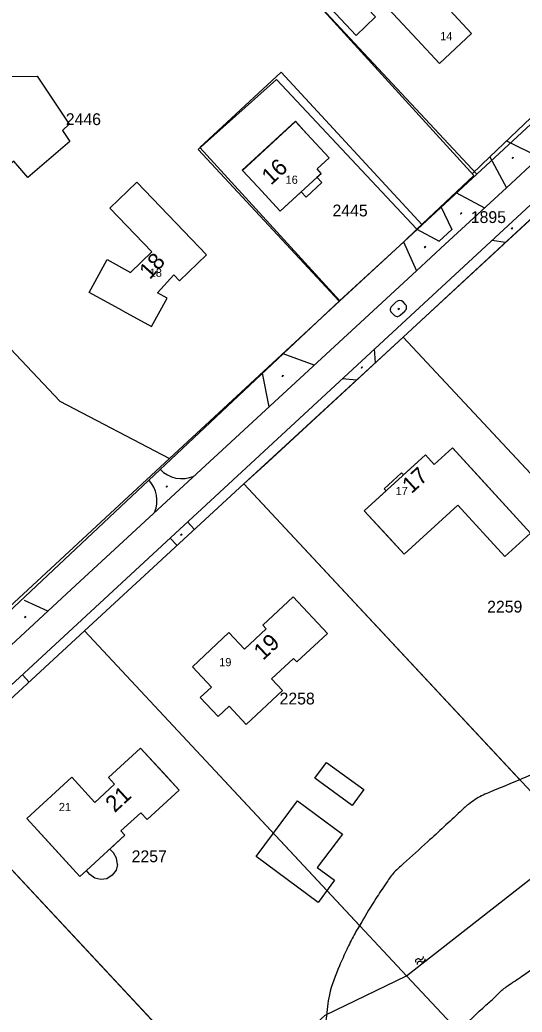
# Model space of a CAD drawing. Extents: x 148816 to 151297, y 399515 to 402500.
# Drawn here: x 149753 to 149829.5, y 401337.1 to 401488.2 of the extents above; entities that cross this region are included whole.
import ezdxf

# ---------------------------------------------------------------- set-up
doc = ezdxf.new("R2010")
doc.units = 0
for name, color, linetype in [('B01 Hoofdgebouw  [D] Norm', 7, 'Continuous'), ('B01 Hoofdgebouw  [T] Norm', 7, 'Continuous'), ('B01 hoofgebouw', 7, 'Continuous'), ('B02 Bijgebouw  [D] Norm', 7, 'Continuous'), ('G01 perceelsgrens', 7, 'Continuous'), ('S02 Open verharding  Norm', 7, 'Continuous'), ('S05 Water  Norm', 7, 'Continuous'), ('T03 Hek raster  [D] Gem', 7, 'Continuous'), ('T03 Hek raster  [D] Norm', 7, 'Continuous'), ('T04 Haag heg  [D] Norm', 7, 'Continuous'), ('T09 Insteek water  [T] Norm', 7, 'Continuous'), ('V00 Kant verharding algemeen  [D] Norm', 7, 'Continuous'), ('V00 Kant verharding algemeen  [T] Norm', 7, 'Continuous'), ('Z01 perceelnummer', 7, 'Continuous'), ('Z02 huisnummer', 7, 'Continuous'), ('Z02 Huisnummer  [Tekst] Norm', 7, 'Continuous')]:
    doc.layers.add(name, color=color, linetype=linetype)

msp = doc.modelspace()

# ---------------------------------------------------------------- linework, layer by layer
at = {"layer": 'B01 Hoofdgebouw  [D] Norm'}
for p, q in [((149809.05, 401489.89), (149813.46, 401485.17)), ((149794.96, 401472.68), (149786.88, 401465.23)), ((149794.96, 401472.68), (149796.67, 401470.82)), ((149786.88, 401465.23), (149789.21, 401462.71))]:
    msp.add_line(p, q, dxfattribs=at)
at = {"layer": 'B01 Hoofdgebouw  [T] Norm'}
for p, q in [((149821.76, 401486.07), (149818.38, 401489.69)), ((149816.87, 401481.51), (149821.76, 401486.07)), ((149813.46, 401485.17), (149816.87, 401481.51)), ((149800.06, 401467.15), (149796.67, 401470.82)), ((149798.22, 401465.45), (149800.06, 401467.15)), ((149798.84, 401464.78), (149798.22, 401465.45)), ((149792.6, 401459.03), (149798.84, 401464.78)), ((149789.21, 401462.71), (149792.6, 401459.03)), ((149781.39, 401452.38), (149777.92, 401455.98)), ((149777.29, 401448.42), (149781.39, 401452.38)), ((149773.91, 401446.6), (149776.39, 401449.35)), ((149776.39, 401449.35), (149777.29, 401448.42)), ((149773.02, 401441.45), (149775.4, 401445.79)), ((149775.4, 401445.79), (149773.91, 401446.6)), ((149768.64, 401443.85), (149773.02, 401441.45)), ((149816.07, 401420.44), (149818.86, 401422.99)), ((149818.86, 401422.99), (149830.73, 401410.02)), ((149814.72, 401421.92), (149811.4, 401418.89)), ((149814.72, 401421.92), (149816.07, 401420.44)), ((149808.43, 401416.77), (149811.1, 401419.21)), ((149811.4, 401418.89), (149811.1, 401419.21)), ((149808.73, 401416.44), (149808.43, 401416.77)), ((149808.73, 401416.44), (149805.42, 401413.42)), ((149819.68, 401414.28), (149811.49, 401406.79)), ((149819.68, 401414.28), (149826.84, 401406.46)), ((149811.49, 401406.79), (149805.42, 401413.42)), ((149830.73, 401410.02), (149826.84, 401406.46)), ((149789.97, 401395.99), (149794.61, 401400.31)), ((149794.61, 401400.31), (149799.82, 401394.75)), ((149790.48, 401395.45), (149787.16, 401392.35)), ((149789.97, 401395.99), (149790.48, 401395.45)), ((149779.23, 401389.68), (149784.81, 401394.88)), ((149787.16, 401392.35), (149784.81, 401394.88)), ((149799.82, 401394.75), (149795.17, 401390.4)), ((149794.66, 401390.95), (149791.3, 401387.84)), ((149795.17, 401390.4), (149794.66, 401390.95)), ((149779.23, 401389.68), (149782.13, 401386.58)), ((149791.3, 401387.84), (149792.96, 401386.05)), ((149782.13, 401386.58), (149780.44, 401385.01)), ((149780.44, 401385.01), (149783.17, 401382.08)), ((149792.96, 401386.05), (149787.41, 401380.9)), ((149784.86, 401383.65), (149783.17, 401382.08)), ((149787.41, 401380.9), (149784.86, 401383.65)), ((149771.35, 401377.29), (149766.47, 401372.81)), ((149777.24, 401370.89), (149771.35, 401377.29)), ((149760.87, 401372.86), (149754.01, 401366.58)), ((149764.39, 401369.03), (149760.87, 401372.86)), ((149766.47, 401372.81), (149767.4, 401371.79)), ((149767.4, 401371.79), (149764.39, 401369.03)), ((149777.24, 401370.89), (149772.33, 401366.41)), ((149771.39, 401367.44), (149768.36, 401364.68)), ((149772.33, 401366.41), (149771.39, 401367.44)), ((149762.12, 401357.74), (149754.01, 401366.58)), ((149766.65, 401361.91), (149768.97, 401364.01)), ((149768.36, 401364.68), (149768.97, 401364.01)), ((149767.21, 401361.33), (149766.65, 401361.91)), ((149767.7, 401360.53), (149767.21, 401361.33)), ((149767.82, 401359.59), (149767.61, 401358.69)), ((149767.82, 401359.59), (149767.7, 401360.53)), ((149763.09, 401358.64), (149762.12, 401357.74)), ((149763.64, 401358.06), (149763.09, 401358.64)), ((149764.4, 401357.5), (149763.64, 401358.06)), ((149767.02, 401357.92), (149766.21, 401357.41)), ((149767.61, 401358.69), (149767.02, 401357.92)), ((149765.3, 401357.29), (149764.4, 401357.5)), ((149766.21, 401357.41), (149765.3, 401357.29))]:
    msp.add_line(p, q, dxfattribs=at)
at = {"layer": 'B01 hoofgebouw'}
for points in [[(149813.46, 401485.17), (149809.05, 401489.89), (149815.73, 401496.12), (149812.11, 401500)], [(149813.46, 401485.17), (149816.87, 401481.51), (149821.76, 401486.07), (149818.38, 401489.69), (149820.17, 401491.35), (149817.77, 401493.93), (149820.57, 401496.54), (149817.35, 401500)], [(149794.92, 401472.72), (149786.84, 401465.28)], [(149796.67, 401470.82), (149794.92, 401472.72)], [(149798.2, 401464.19), (149798.84, 401464.78), (149798.22, 401465.45), (149800.06, 401467.15), (149796.67, 401470.82)], [(149786.84, 401465.28), (149789.21, 401462.71)], [(149768.64, 401443.85), (149763.52, 401446.67), (149766.27, 401451.67), (149769.83, 401449.7), (149773.04, 401452.84), (149766.67, 401459.48), (149770.78, 401463.42), (149777.92, 401455.98)], [(149795.81, 401461.99), (149796.56, 401461.18), (149798.95, 401463.38), (149798.2, 401464.19)], [(149789.21, 401462.71), (149792.6, 401459.03), (149795.81, 401461.99)], [(149768.64, 401443.85), (149773.02, 401441.45), (149775.4, 401445.79), (149773.91, 401446.6), (149776.39, 401449.35), (149777.29, 401448.42), (149781.39, 401452.38), (149777.92, 401455.98)], [(149808.79, 401409.73), (149805.42, 401413.42), (149814.72, 401421.92), (149816.07, 401420.44), (149818.86, 401422.99), (149822.23, 401419.3)], [(149822.23, 401419.3), (149830.73, 401410.02), (149826.84, 401406.46), (149819.68, 401414.28), (149811.49, 401406.79)], [(149811.49, 401406.79), (149808.79, 401409.73)], [(149799.82, 401394.75), (149794.61, 401400.31), (149789.97, 401395.99), (149790.48, 401395.45), (149787.16, 401392.35), (149784.81, 401394.88), (149779.23, 401389.68), (149782.13, 401386.58), (149780.44, 401385.01), (149783.17, 401382.08)], [(149783.17, 401382.08), (149784.86, 401383.65), (149787.41, 401380.9), (149792.96, 401386.05), (149791.3, 401387.84), (149794.66, 401390.95), (149795.17, 401390.4), (149799.82, 401394.75)], [(149774.74, 401373.61), (149771.35, 401377.29), (149766.47, 401372.81), (149767.4, 401371.79), (149764.39, 401369.03), (149760.87, 401372.86), (149754.01, 401366.58), (149757.39, 401362.9)], [(149797.88, 401372.69), (149799.64, 401375.12), (149805.34, 401370.99), (149803.57, 401368.57), (149797.88, 401372.69)], [(149757.39, 401362.9), (149762.12, 401357.74), (149763.09, 401358.64), (149768.97, 401364.01), (149768.36, 401364.68), (149771.39, 401367.44), (149772.33, 401366.41), (149777.24, 401370.89), (149774.74, 401373.61)], [(149798.39, 401353.79), (149788.94, 401360.77), (149795.27, 401369.27), (149802.1, 401364.19), (149798.23, 401359.13), (149800.89, 401357.17), (149798.39, 401353.79)]]:
    msp.add_lwpolyline(points, dxfattribs=at)
at = {"layer": 'B02 Bijgebouw  [D] Norm'}
msp.add_lwpolyline([(149802.38, 401493.58), (149807.14, 401488.59), (149804.2, 401485.79), (149799.44, 401490.78)], close=True, dxfattribs=at)
msp.add_lwpolyline([(149738.71, 401471.97), (149748.55, 401479.52), (149755.6, 401479.56), (149760.47, 401472.27), (149759.48, 401471.31), (149760.59, 401469.61), (149754.16, 401464.16), (149752.03, 401466.65), (149746.34, 401461.99), (149738.66, 401472)], dxfattribs=at)
at = {"layer": 'G01 perceelsgrens'}
for points in [[(149789.62, 401500), (149822.57, 401464.65)], [(149792.04, 401479.52), (149792.77, 401480.2), (149814.22, 401456.93)], [(149822.57, 401464.65), (149839.69, 401480.48)], [(149801.71, 401445.36), (149780.35, 401468.74), (149792.04, 401479.52)], [(149716.25, 401475.44), (149759.03, 401430.08), (149775.75, 401421.35)], [(149814.22, 401456.93), (149822.57, 401464.65)], [(149811.33, 401439.83), (149814.02, 401442.31), (149833.34, 401460.13)], [(149801.71, 401445.36), (149813.49, 401456.25), (149814.22, 401456.93)], [(149775.75, 401421.35), (149801.71, 401445.36)], [(149787.09, 401417.51), (149811.33, 401439.83)], [(149811.33, 401439.83), (149858.91, 401388.96), (149866.85, 401380.49)], [(149747.17, 401394.92), (149775.75, 401421.35)], [(149762.83, 401395.15), (149787.09, 401417.51)], [(149787.09, 401417.51), (149837.93, 401363.03)], [(149738.58, 401372.79), (149762.83, 401395.15)], [(149762.83, 401395.15), (149811.87, 401342.61)], [(149738.58, 401372.79), (149784.84, 401323.3)], [(149811.87, 401342.61), (149837.93, 401363.03)], [(149798.19, 401335.47), (149799.47, 401336.63), (149811.87, 401342.61)], [(149811.87, 401342.61), (149820.29, 401333.62), (149847.83, 401304.07)]]:
    msp.add_lwpolyline(points, dxfattribs=at)
at = {"layer": 'S02 Open verharding  Norm'}
for p, q in [((149828.11, 401467.23), (149827.94, 401467.08)), ((149827.95, 401467.09), (149827.99, 401467.04)), ((149828.15, 401467.18), (149827.98, 401467.03)), ((149827.99, 401467.12), (149827.98, 401467.13)), ((149828.06, 401467.11), (149828.02, 401467.15)), ((149828.04, 401467.06), (149828.03, 401467.07)), ((149828.06, 401467.19), (149828.05, 401467.2)), ((149828.1, 401467.22), (149828.14, 401467.17)), ((149828.11, 401467.13), (149828.1, 401467.14)), ((149820.22, 401458.78), (149820.05, 401458.62)), ((149820.06, 401458.63), (149820.1, 401458.59)), ((149820.26, 401458.73), (149820.09, 401458.58)), ((149820.1, 401458.67), (149820.09, 401458.68)), ((149820.18, 401458.65), (149820.14, 401458.7)), ((149820.15, 401458.61), (149820.14, 401458.62)), ((149820.18, 401458.73), (149820.17, 401458.74)), ((149820.21, 401458.77), (149820.25, 401458.72)), ((149820.23, 401458.68), (149820.22, 401458.69)), ((149827.98, 401456.51), (149827.8, 401456.36)), ((149827.81, 401456.37), (149827.85, 401456.32)), ((149828.01, 401456.47), (149827.84, 401456.31)), ((149827.85, 401456.4), (149827.84, 401456.41)), ((149827.93, 401456.39), (149827.89, 401456.44)), ((149827.9, 401456.35), (149827.89, 401456.36)), ((149827.93, 401456.47), (149827.92, 401456.48)), ((149827.96, 401456.5), (149828, 401456.46)), ((149827.98, 401456.41), (149827.97, 401456.42)), ((149814.74, 401453.66), (149814.56, 401453.51)), ((149814.58, 401453.52), (149814.62, 401453.47)), ((149814.78, 401453.61), (149814.6, 401453.46)), ((149814.61, 401453.55), (149814.6, 401453.56)), ((149814.69, 401453.54), (149814.65, 401453.58)), ((149814.66, 401453.49), (149814.65, 401453.51)), ((149814.69, 401453.62), (149814.68, 401453.63)), ((149814.73, 401453.65), (149814.77, 401453.6)), ((149814.74, 401453.56), (149814.73, 401453.57)), ((149810.55, 401444.12), (149810.72, 401444.28)), ((149810.6, 401444.09), (149810.56, 401444.13)), ((149810.59, 401444.08), (149810.76, 401444.23)), ((149810.59, 401444.18), (149810.6, 401444.17)), ((149810.64, 401444.2), (149810.68, 401444.16)), ((149810.64, 401444.12), (149810.65, 401444.11)), ((149810.66, 401444.25), (149810.67, 401444.23)), ((149810.75, 401444.22), (149810.71, 401444.27)), ((149810.71, 401444.19), (149810.72, 401444.18)), ((149804.95, 401435.18), (149805.11, 401435.34)), ((149805, 401435.15), (149804.96, 401435.19)), ((149804.98, 401435.23), (149804.99, 401435.22)), ((149804.99, 401435.14), (149805.16, 401435.29)), ((149805.03, 401435.26), (149805.07, 401435.21)), ((149805.03, 401435.18), (149805.04, 401435.17)), ((149805.06, 401435.3), (149805.07, 401435.29)), ((149805.14, 401435.28), (149805.1, 401435.33)), ((149805.11, 401435.25), (149805.12, 401435.24)), ((149792.91, 401433.88), (149793.08, 401434.04)), ((149792.96, 401433.85), (149792.92, 401433.89)), ((149792.95, 401433.84), (149793.12, 401433.99)), ((149792.95, 401433.94), (149792.96, 401433.93)), ((149793, 401433.96), (149793.04, 401433.92)), ((149793, 401433.88), (149793.01, 401433.87)), ((149793.02, 401434.01), (149793.03, 401433.99)), ((149793.11, 401433.98), (149793.07, 401434.03)), ((149793.07, 401433.95), (149793.08, 401433.94)), ((149775.41, 401417.19), (149775.25, 401417.03)), ((149775.26, 401417.04), (149775.3, 401417)), ((149775.29, 401417.08), (149775.28, 401417.09)), ((149775.45, 401417.15), (149775.29, 401416.99)), ((149775.37, 401417.07), (149775.33, 401417.11)), ((149775.35, 401417.02), (149775.34, 401417.03)), ((149775.37, 401417.15), (149775.36, 401417.16)), ((149775.4, 401417.18), (149775.44, 401417.14)), ((149775.42, 401417.09), (149775.41, 401417.1)), ((149777.62, 401409.85), (149777.45, 401409.69)), ((149777.46, 401409.7), (149777.5, 401409.66)), ((149777.66, 401409.81), (149777.49, 401409.65)), ((149777.5, 401409.74), (149777.49, 401409.75)), ((149777.57, 401409.73), (149777.53, 401409.77)), ((149777.55, 401409.68), (149777.54, 401409.69)), ((149777.57, 401409.81), (149777.56, 401409.82)), ((149777.6, 401409.84), (149777.65, 401409.8)), ((149777.62, 401409.75), (149777.61, 401409.76)), ((149753.85, 401397.31), (149753.67, 401397.17)), ((149753.68, 401397.18), (149753.72, 401397.13)), ((149753.89, 401397.27), (149753.71, 401397.12)), ((149753.72, 401397.21), (149753.71, 401397.22)), ((149753.8, 401397.19), (149753.76, 401397.24)), ((149753.77, 401397.15), (149753.76, 401397.16)), ((149753.8, 401397.27), (149753.79, 401397.28)), ((149753.84, 401397.31), (149753.87, 401397.26)), ((149753.85, 401397.22), (149753.84, 401397.23))]:
    msp.add_line(p, q, dxfattribs=at)
at = {"layer": 'S05 Water  Norm'}
for centre, start, end in [((149814.01, 401345.52), 242.7682, 6.6233), ((149813.62, 401344.77), 62.7682, 186.6233), ((149813.87, 401344.4), 62.7682, 186.6233), ((149814.26, 401345.15), 242.7682, 6.6233)]:
    msp.add_arc(centre, 0.425, start, end, dxfattribs=at)
at = {"layer": 'T03 Hek raster  [D] Gem'}
for p, q in [((149811.33, 401439.83), (149859.66, 401388.16)), ((149787.09, 401417.51), (149829.11, 401372.48)), ((149762.83, 401395.15), (149804.7, 401350.29)), ((149738.58, 401372.79), (149784.84, 401323.3))]:
    msp.add_line(p, q, dxfattribs=at)
for points in [[(149822.09, 401464.46), (149789.85, 401499.87)], [(149801.6, 401445.35), (149780.11, 401468.42), (149792.03, 401479.08), (149813.42, 401456.3)]]:
    msp.add_lwpolyline(points, dxfattribs=at)
at = {"layer": 'T03 Hek raster  [D] Norm'}
msp.add_line((149813.42, 401456.3), (149811.44, 401454.37), dxfattribs=at)
for points in [[(149813.42, 401456.3), (149822.09, 401464.46)], [(149833.3, 401460.18), (149811.33, 401439.83)], [(149811.44, 401454.37), (149801.63, 401445.38), (149747.71, 401394.75)], [(149787.09, 401417.51), (149762.83, 401395.15)]]:
    msp.add_lwpolyline(points, dxfattribs=at)
at = {"layer": 'T04 Haag heg  [D] Norm'}
for p, q in [((149824.54, 401467.31), (149838.67, 401480.77)), ((149821.84, 401464.73), (149824.54, 401467.31))]:
    msp.add_line(p, q, dxfattribs=at)
for points in [[(149811.33, 401439.83), (149790.73, 401420.8), (149787.09, 401417.51)], [(149762.83, 401395.15), (149738.58, 401372.79)]]:
    msp.add_lwpolyline(points, dxfattribs=at)
at = {"layer": 'T09 Insteek water  [T] Norm'}
msp.add_spline([(149875.54, 401398.79), (149875.18, 401398.49), (149870.6, 401395.17), (149865.21, 401391.65), (149858.2, 401387.25), (149851.85, 401383.3), (149847.73, 401380.89), (149844.51, 401379.37), (149836.51, 401375.73), (149829.49, 401372.64), (149824.34, 401370.49), (149823.27, 401370.01), (149822.31, 401369.46), (149821.27, 401368.72), (149820.02, 401367.6), (149815.06, 401363.02), (149811.4, 401359.7), (149809.8, 401358.18), (149808.73, 401356.71), (149807.18, 401354.38), (149805.02, 401350.83), (149803.87, 401348.85), (149802.75, 401346.62), (149801.63, 401344.13), (149800.1, 401339.72), (149799.59, 401336.14), (149799.43, 401333.5), (149799.71, 401332.11), (149800.21, 401330.84), (149802.6, 401327.49), (149804.27, 401325.48), (149805.39, 401324.62), (149806.73, 401323.98), (149807.97, 401323.93), (149809.12, 401324.33), (149810.44, 401325.32), (149812.9, 401327.52), (149815.67, 401330.23), (149819.87, 401334.26), (149823.99, 401338.19), (149825.39, 401339.46), (149826.22, 401340.29), (149827.52, 401341.28), (149829.68, 401342.73), (149832.5, 401344.75), (149835.04, 401346.53), (149837.84, 401348.58), (149840.35, 401350.38), (149844.65, 401353.09), (149845.64, 401353.72), (149847.57, 401354.83), (149849.04, 401355.54), (149850.77, 401356.55), (149852.52, 401357.95), (149856.01, 401361.06), (149860.23, 401364.89), (149862.92, 401367.24), (149864.11, 401368.26), (149864.95, 401368.66), (149866.65, 401369.42), (149875.24, 401372.94), (149876.99, 401373.9), (149878.29, 401375.02), (149879.38, 401376.03), (149880.2, 401377.17), (149881.29, 401379.12), (149882.54, 401381.51), (149883.35, 401382.6), (149884.52, 401384.07), (149885.95, 401385.74), (149887.39, 401387.18), (149887.48, 401387.26)], degree=3, dxfattribs=at)
at = {"layer": 'V00 Kant verharding algemeen  [D] Norm'}
for p, q in [((149819.36, 401461.89), (149823.73, 401459.51)), ((149817.1, 401459.76), (149818.73, 401456.26)), ((149826.91, 401454.26), (149824.86, 401454.57)), ((149807.14, 401435.96), (149806.99, 401438.05)), ((149797.78, 401435.57), (149793.06, 401437.33)), ((149790.94, 401429.26), (149789.92, 401434.38)), ((149804.28, 401433.32), (149802.07, 401433.5)), ((149779.56, 401410.57), (149778.49, 401411.71)), ((149776.91, 401408.13), (149775.85, 401409.27)), ((149757.21, 401398.13), (149753.68, 401399.76)), ((149754.36, 401387.34), (149753.34, 401388.46))]:
    msp.add_line(p, q, dxfattribs=at)
at = {"layer": 'V00 Kant verharding algemeen  [T] Norm'}
for p, q in [((149827.07, 401469.72), (149832.12, 401467.26)), ((149824.54, 401467.31), (149827.07, 401462.6)), ((149817.73, 401453.98), (149827.07, 401462.6)), ((149696.57, 401335.99), (149831.38, 401460.59)), ((149813.41, 401456.28), (149816.8, 401454.48)), ((149816.8, 401454.48), (149818.73, 401456.26)), ((149811.4, 401454.34), (149813.36, 401449.95)), ((149817.73, 401453.98), (149813.36, 401449.94)), ((149762.16, 401402.7), (149813.36, 401449.95)), ((149762.16, 401402.7), (149694.85, 401340.59))]:
    msp.add_line(p, q, dxfattribs=at)
for points in [[(149867.6, 401500), (149832.12, 401467.26), (149827.07, 401462.6)], [(149810.35, 401445.28), (149809.62, 401444.57)], [(149810.88, 401443.19), (149811.62, 401443.87)], [(149811.68, 401444.83), (149811.33, 401445.21)], [(149809.57, 401443.61), (149809.9, 401443.24)]]:
    msp.add_lwpolyline(points, dxfattribs=at)
for centre, radius, start, end in [((149810.81, 401444.7), 0.732, 44.5408, 128.05), ((149810, 401444.07), 0.624, 126.477, 227.1964), ((149811.23, 401444.38), 0.64, 307.4133, 44.9586), ((149810.41, 401443.67), 0.664, 219.7817, 314.1), ((149777.65, 401422.92), 4.61, 223.7314, 293.4921), ((149769.26, 401414.94), 4.59, 337.1953, 43.6097)]:
    msp.add_arc(centre, radius, start, end, dxfattribs=at)

# ---------------------------------------------------------------- texts
at = {"layer": 'Z01 perceelnummer'}
for s, p in [('2446', (149759.96, 401472.13)), ('2445', (149800.58, 401458.23)), ('1895', (149821.64, 401457.22)), ('2259', (149824.13, 401397.92)), ('2258', (149792.52, 401383.93)), ('2257', (149769.99, 401359.92))]:
    msp.add_text(s, height=1.8, dxfattribs=at).set_placement(p)
at = {"layer": 'Z02 huisnummer'}
for s, rotation, p in [('16', 42.69, (149791.2, 401462.89)), ('18', 48, (149772.76, 401448.5)), ('17', 42.4471, (149812.59, 401415.91)), ('19', 42.9329, (149790, 401390.56)), ('21', 42.609, (149767.4, 401367.37))]:
    msp.add_text(s, height=2.5, rotation=rotation, dxfattribs=at).set_placement(p)
at = {"layer": 'Z02 Huisnummer  [Tekst] Norm'}
for s, p in [('14', (149816.97, 401485.03)), ('16', (149793.43, 401463.19)), ('18', (149772.74, 401449.04)), ('17', (149810.19, 401415.8)), ('19', (149783.32, 401389.75)), ('21', (149758.9, 401367.7))]:
    msp.add_text(s, height=1.25, dxfattribs=at).set_placement(p)

doc.saveas('drawing.dxf')
